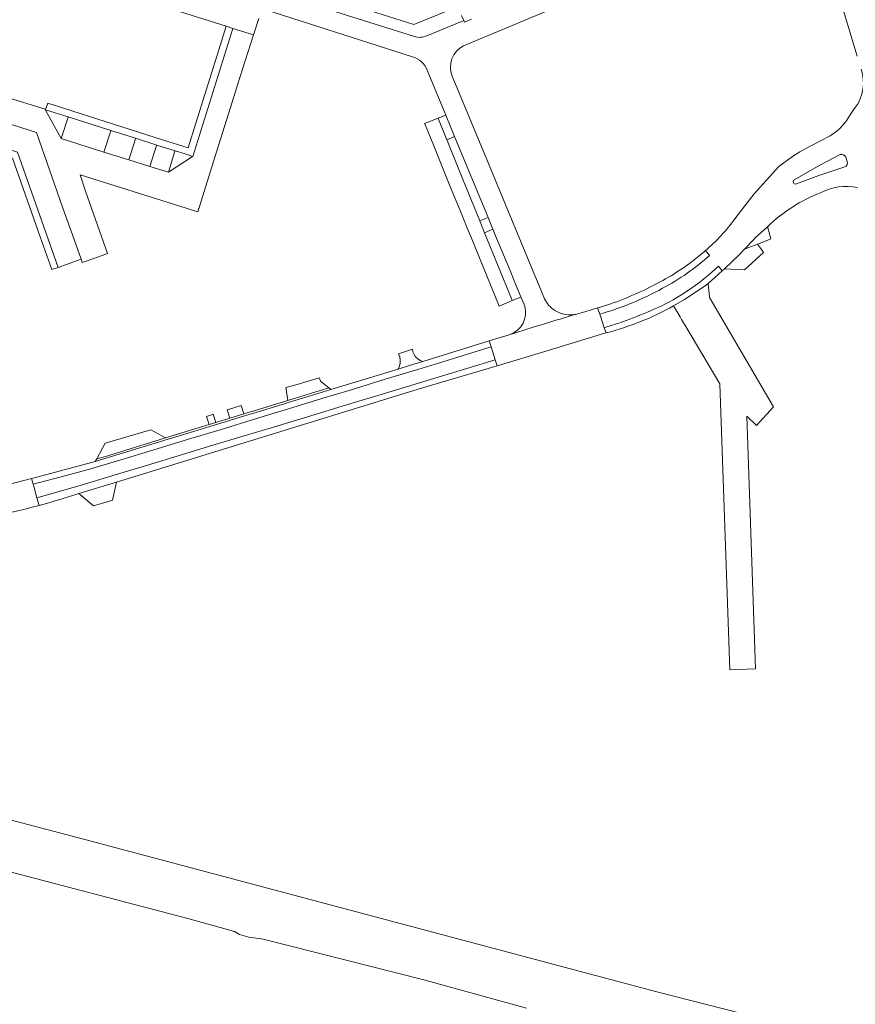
# Model space of a CAD drawing. Header units: metres. Extents: x 166325 to 190320, y 381923 to 404576.
# Tile 988 of 1056: x 181557 to 181746, y 385612 to 385835. Entities that reach past the tile are written whole.
import ezdxf

# ---------------------------------------------------------------- set-up
doc = ezdxf.new("R2010")
doc.units = ezdxf.units.M
for name, color, linetype, lineweight in [('B-WE-VH-VERHARDING_ASFALT-GV', 8, 'Continuous', 18), ('B-WE-VH-VERHARDING_BETONSTRAATSTEEN-GV', 8, 'Continuous', 18), ('B-WE-VH-VERHARDING_HALFVERHARDING-GV', 8, 'Continuous', 18), ('B-WE-VH-VERHARDING_STRAATBAKSTEEN-GV', 8, 'Continuous', 18)]:
    doc.layers.add(name, color=color, linetype=linetype, lineweight=lineweight)

msp = doc.modelspace()

# ---------------------------------------------------------------- linework, layer by layer
at = {"layer": 'B-WE-VH-VERHARDING_ASFALT-GV', "flags": 128}
for points in [[(181733.344, 385871.796), (181741.583, 385842.063), (181746.239, 385826.479)], [(181745.844, 385814.859), (181744.935, 385813.58), (181744.107, 385812.252)], [(181745.844, 385814.859), (181744.935, 385813.58), (181744.107, 385812.252)], [(181738.553, 385807.691), (181735.473, 385806.104), (181733.264, 385804.893), (181731.639, 385803.817), (181728.543, 385801.53), (181722.951, 385795.394), (181720.856, 385792.64), (181718.629, 385789.711)], [(181738.553, 385807.691), (181735.473, 385806.104), (181733.264, 385804.893), (181731.639, 385803.817), (181728.543, 385801.53), (181722.951, 385795.394), (181720.856, 385792.64), (181718.629, 385789.711)], [(181732.051, 385798.572), (181737.952, 385801.934), (181742.418, 385804.237)], [(181743.67, 385803.672), (181744.028, 385802.714)], [(181743.67, 385803.672), (181744.028, 385802.714)], [(181743.456, 385801.452), (181737.568, 385799.506), (181732.509, 385797.644)], [(181743.456, 385801.452), (181737.568, 385799.506), (181732.509, 385797.644)], [(181714.88, 385779.044), (181715.771, 385777.971), (181716.27, 385778.42), (181719.651, 385781.679), (181720.756, 385782.84), (181722.89, 385785.08), (181723.201, 385785.422), (181725.977, 385787.94), (181726.016, 385787.977)], [(181714.88, 385779.044), (181715.771, 385777.971), (181716.27, 385778.42), (181719.651, 385781.679), (181720.756, 385782.84), (181722.89, 385785.08), (181723.201, 385785.422), (181725.977, 385787.94), (181726.016, 385787.977)], [(181726.016, 385787.977), (181726.035, 385787.996)], [(181726.016, 385787.977), (181726.035, 385787.996)], [(181712.868, 385781.467), (181711.963, 385782.557), (181711.737, 385782.365)], [(181712.868, 385781.467), (181711.963, 385782.557), (181711.737, 385782.365)], [(181711.963, 385782.557), (181712.868, 385781.467)], [(181711.963, 385782.557), (181712.868, 385781.467)], [(181715.771, 385777.971), (181714.88, 385779.044)], [(181715.771, 385777.971), (181714.88, 385779.044)], [(181704.755, 385770.048), (181707.241, 385771.489), (181711.882, 385774.578), (181712.555, 385775.152), (181714.101, 385776.47), (181715.771, 385777.971)], [(181704.755, 385770.048), (181707.241, 385771.489), (181711.882, 385774.578), (181712.555, 385775.152), (181714.101, 385776.47), (181715.771, 385777.971)], [(181690.346, 385770.44), (181687.673, 385769.647), (181687.588, 385769.622)], [(181690.346, 385770.44), (181687.673, 385769.647), (181687.588, 385769.622)], [(181687.588, 385769.622), (181688.066, 385768.188), (181688.119, 385768.203)], [(181687.588, 385769.622), (181688.066, 385768.188), (181688.119, 385768.203)], [(181688.119, 385768.203), (181688.066, 385768.188), (181688.837, 385765.877), (181689.09, 385765.116)], [(181688.119, 385768.203), (181688.066, 385768.188), (181688.837, 385765.877), (181689.09, 385765.116)], [(181689.09, 385765.116), (181689.479, 385763.949)], [(181689.09, 385765.116), (181689.479, 385763.949)], [(181578.816, 385730.254), (181646.983, 385751.251), (181664.833, 385756.529), (181664.42, 385757.861), (181658.013, 385755.896), (181652.478, 385754.228), (181644.342, 385751.77), (181637.873, 385749.801), (181630.039, 385747.458), (181622.736, 385745.201), (181614.528, 385742.757), (181607.456, 385740.586), (181599.866, 385738.329), (181593.512, 385736.374), (181585.606, 385734.017), (181577.728, 385731.616), (181570.555, 385729.46), (181560.827, 385726.692), (181560.825, 385726.692), (181561.311, 385724.96)], [(181578.816, 385730.254), (181646.983, 385751.251), (181664.833, 385756.529), (181664.42, 385757.861), (181658.013, 385755.896), (181652.478, 385754.228), (181644.342, 385751.77), (181637.873, 385749.801), (181630.039, 385747.458), (181622.736, 385745.201), (181614.528, 385742.757), (181607.456, 385740.586), (181599.866, 385738.329), (181593.512, 385736.374), (181585.606, 385734.017), (181577.728, 385731.616), (181570.555, 385729.46), (181560.827, 385726.692), (181560.825, 385726.692), (181561.311, 385724.96)], [(181567.922, 385726.899), (181570.319, 385727.637), (181578.816, 385730.254)], [(181567.922, 385726.899), (181570.319, 385727.637), (181578.816, 385730.254)]]:
    msp.add_lwpolyline(points, dxfattribs=at)
at = {"layer": 'B-WE-VH-VERHARDING_ASFALT-GV'}
for points in [[(181747.157, 385823.516, -0.2496116), (181745.844, 385814.859)], [(181747.157, 385823.516, -0.2496116), (181745.844, 385814.859)], [(181744.107, 385812.252, -0.1470192), (181738.553, 385807.691)], [(181744.107, 385812.252, -0.1470192), (181738.553, 385807.691)], [(181742.418, 385804.237, -0.4098925), (181743.67, 385803.672)], [(181744.028, 385802.714, -0.3869306), (181743.456, 385801.452)], [(181744.028, 385802.714, -0.3869306), (181743.456, 385801.452)], [(181732.509, 385797.644, -0.9593745), (181732.051, 385798.572)], [(181737.941, 385795.624, -0.1723221), (181746.373, 385796.807)], [(181737.941, 385795.624, -0.1723221), (181746.373, 385796.807)], [(181726.035, 385787.996, -0.0982624), (181737.941, 385795.624)], [(181726.035, 385787.996, -0.0982624), (181737.941, 385795.624)], [(181718.629, 385789.711, -0.0574457), (181711.963, 385782.557)], [(181718.629, 385789.711, -0.0574457), (181711.963, 385782.557)], [(181702.268, 385774.027, 0.0613177), (181712.868, 385781.467)], [(181712.868, 385781.467, -0.0613177), (181702.268, 385774.027)], [(181702.268, 385774.027, 0.0613177), (181712.868, 385781.467)], [(181711.737, 385782.365, -0.0533042), (181702.324, 385775.811)], [(181714.88, 385779.044, -0.0762097), (181702.074, 385770.083)], [(181702.074, 385770.083, 0.0762097), (181714.88, 385779.044)], [(181714.88, 385779.044, -0.0762097), (181702.074, 385770.083)], [(181702.324, 385775.811, -0.0408476), (181690.346, 385770.44)], [(181702.324, 385775.811, -0.0408476), (181690.346, 385770.44)], [(181688.119, 385768.203, 0.0566075), (181702.268, 385774.027)], [(181702.268, 385774.027, -0.0566075), (181688.119, 385768.203)], [(181688.119, 385768.203, 0.0566075), (181702.268, 385774.027)], [(181689.09, 385765.116, 0.0343626), (181702.074, 385770.083)], [(181689.09, 385765.116, 0.0343626), (181702.074, 385770.083)], [(181702.074, 385770.083, -0.0343626), (181689.09, 385765.116)], [(181689.479, 385763.949, 0.0619906), (181704.755, 385770.048)], [(181689.479, 385763.949, 0.0619906), (181704.755, 385770.048)], [(181561.311, 385724.96, 0.0088219), (181567.922, 385726.899)], [(181561.311, 385724.96, 0.0088219), (181567.922, 385726.899)]]:
    msp.add_lwpolyline(points, format="xyb", dxfattribs=at)
at = {"layer": 'B-WE-VH-VERHARDING_ASFALT-GV', "flags": 128}
for points in [[(181627.28, 385751.135), (181622.383, 385749.643), (181617.644, 385748.199), (181616.253, 385747.775), (181609.835, 385745.819), (181607.769, 385745.19), (181604.601, 385744.224), (181601.44, 385743.261), (181599.89, 385742.788), (181597.969, 385742.203), (181590.495, 385739.924), (181574.017, 385734.9), (181573.168, 385734.641), (181560.795, 385731.378), (181559.605, 385731.064), (181559.617, 385731.02), (181559.971, 385729.753), (181567.436, 385731.703), (181572.683, 385733.154), (181579.525, 385735.167), (181587.029, 385737.438), (181595.05, 385739.911), (181602.252, 385742.081), (181610.46, 385744.597), (181617.676, 385746.796), (181625.266, 385749.111), (181631.39, 385750.951), (181639.541, 385753.481), (181646.93, 385755.694), (181654.793, 385758.124), (181663.518, 385760.769), (181663.092, 385762.141), (181648.049, 385757.487), (181645.269, 385756.627), (181642.5, 385755.773)], [(181627.28, 385751.135), (181622.383, 385749.643), (181617.644, 385748.199), (181616.253, 385747.775), (181609.835, 385745.819), (181607.769, 385745.19), (181604.601, 385744.224), (181601.44, 385743.261), (181599.89, 385742.788), (181597.969, 385742.203), (181590.495, 385739.924), (181574.017, 385734.9), (181573.168, 385734.641), (181560.795, 385731.378), (181559.605, 385731.064), (181559.617, 385731.02), (181559.971, 385729.753), (181567.436, 385731.703), (181572.683, 385733.154), (181579.525, 385735.167), (181587.029, 385737.438), (181595.05, 385739.911), (181602.252, 385742.081), (181610.46, 385744.597), (181617.676, 385746.796), (181625.266, 385749.111), (181631.39, 385750.951), (181639.541, 385753.481), (181646.93, 385755.694), (181654.793, 385758.124), (181663.518, 385760.769), (181663.092, 385762.141), (181648.049, 385757.487), (181645.269, 385756.627), (181642.5, 385755.773)], [(181559.971, 385729.753), (181560.178, 385729.014), (181560.827, 385726.692), (181570.555, 385729.46), (181577.728, 385731.616), (181585.606, 385734.017), (181593.512, 385736.374), (181599.866, 385738.329), (181607.456, 385740.586), (181614.528, 385742.757), (181622.736, 385745.201), (181630.039, 385747.458), (181637.873, 385749.801), (181644.342, 385751.77), (181652.478, 385754.228), (181658.013, 385755.896), (181664.42, 385757.861), (181663.518, 385760.769), (181654.793, 385758.124), (181646.93, 385755.694), (181639.541, 385753.481), (181631.39, 385750.951), (181625.266, 385749.111), (181617.676, 385746.796), (181610.46, 385744.597), (181602.252, 385742.081), (181595.05, 385739.911), (181587.029, 385737.438), (181579.525, 385735.167), (181572.683, 385733.154), (181567.436, 385731.703)], [(181559.971, 385729.753), (181560.178, 385729.014), (181560.827, 385726.692), (181570.555, 385729.46), (181577.728, 385731.616), (181585.606, 385734.017), (181593.512, 385736.374), (181599.866, 385738.329), (181607.456, 385740.586), (181614.528, 385742.757), (181622.736, 385745.201), (181630.039, 385747.458), (181637.873, 385749.801), (181644.342, 385751.77), (181652.478, 385754.228), (181658.013, 385755.896), (181664.42, 385757.861), (181663.518, 385760.769), (181654.793, 385758.124), (181646.93, 385755.694), (181639.541, 385753.481), (181631.39, 385750.951), (181625.266, 385749.111), (181617.676, 385746.796), (181610.46, 385744.597), (181602.252, 385742.081), (181595.05, 385739.911), (181587.029, 385737.438), (181579.525, 385735.167), (181572.683, 385733.154), (181567.436, 385731.703)]]:
    msp.add_lwpolyline(points, close=True, dxfattribs=at)
at = {"layer": 'B-WE-VH-VERHARDING_BETONSTRAATSTEEN-GV', "flags": 128}
for points in [[(181546.24, 385813.868), (181560.741, 385809.225), (181566.618, 385792.385), (181569.221, 385785.035), (181570.785, 385780.618), (181571.057, 385779.85), (181574.157, 385780.948), (181576.777, 385781.876), (181571.816, 385796.016), (181570.583, 385799.675), (181597.172, 385791.313), (181601.499, 385805.101), (181604.131, 385813.488), (181605.338, 385817.317), (181606.271, 385820.274), (181607.309, 385823.565), (181609.743, 385831.279), (181609.754, 385831.313), (181605.132, 385832.779), (181596.071, 385803.822), (181596.008, 385803.843), (181590.53, 385800.25), (181586.373, 385801.555), (181581.57, 385803.063), (181575.956, 385804.825), (181566.293, 385807.859), (181562.746, 385814.306), (181562.775, 385814.398), (181562.787, 385814.436), (181562.649, 385814.483), (181544.035, 385820.276)], [(181742.418, 385804.237), (181737.952, 385801.934), (181732.051, 385798.572)]]:
    msp.add_lwpolyline(points, dxfattribs=at)
for points in [[(181562.775, 385814.398), (181564.959, 385813.705), (181567.883, 385812.776), (181577.526, 385809.713), (181583.119, 385807.936), (181587.919, 385806.412), (181592.032, 385805.105), (181594.535, 385804.31), (181595.013, 385804.158), (181596.008, 385803.843), (181596.071, 385803.822), (181605.132, 385832.779), (181603.58, 385833.271), (181602.285, 385829.136), (181596.709, 385811.325), (181594.989, 385805.783), (181589.228, 385807.571), (181563.245, 385815.886), (181562.833, 385814.581), (181562.787, 385814.436)], [(181522.79, 385825.384), (181526.398, 385824.244), (181528.306, 385823.641), (181530.213, 385823.039), (181533.837, 385821.894), (181537.368, 385820.778), (181542.263, 385819.232), (181541.179, 385815.778), (181541.085, 385815.469), (181539.04, 385808.714), (181555.297, 385803.407), (181561.58, 385785.662), (181564.205, 385778.248), (181565.582, 385778.748), (181556.419, 385804.767), (181544.549, 385808.555), (181540.766, 385809.762), (181542.418, 385815.076), (181544.035, 385820.276), (181542.721, 385820.685), (181538.292, 385822.064), (181538.155, 385822.107), (181523.222, 385826.773)], [(181570.785, 385780.618), (181569.221, 385785.035), (181566.618, 385792.385), (181560.741, 385809.225), (181546.24, 385813.868), (181544.549, 385808.555), (181556.419, 385804.767), (181565.582, 385778.748)], [(181566.293, 385807.859), (181575.956, 385804.825), (181577.487, 385809.591), (181577.526, 385809.713), (181567.883, 385812.776), (181567.867, 385812.725)], [(181575.956, 385804.825), (181581.57, 385803.063), (181583.083, 385807.824), (181583.119, 385807.936), (181577.526, 385809.713), (181577.487, 385809.591)], [(181581.57, 385803.063), (181586.373, 385801.555), (181587.885, 385806.307), (181587.919, 385806.412), (181583.119, 385807.936), (181583.083, 385807.824)], [(181587.919, 385806.412), (181587.885, 385806.307), (181586.373, 385801.555), (181590.53, 385800.25), (181592.002, 385805.009), (181592.032, 385805.105)], [(181725.977, 385787.94), (181723.201, 385785.422), (181722.89, 385785.08), (181720.756, 385782.84), (181723.712, 385784.001), (181724.719, 385784.396), (181726.458, 385785.079), (181726.716, 385785.18), (181726.764, 385785.199), (181726.016, 385787.977)], [(181723.712, 385784.001), (181720.756, 385782.84), (181719.651, 385781.679), (181716.27, 385778.42), (181719.059, 385778.297), (181720.81, 385778.22), (181725.118, 385782.157), (181724.645, 385782.777)], [(181706.221, 385767.57), (181706.55, 385767.014), (181707, 385766.253), (181707.28, 385765.779), (181715.177, 385752.429), (181717.436, 385687.819), (181723.313, 385688.024), (181721.323, 385745.147), (181723.475, 385743.064), (181727.337, 385747.222), (181713.624, 385770.709), (181713.132, 385771.552), (181712.88, 385771.984), (181712.879, 385771.991), (181712.555, 385775.152), (181711.882, 385774.578), (181707.241, 385771.489), (181704.755, 385770.048)], [(181706.221, 385767.57), (181706.55, 385767.014), (181707, 385766.253), (181707.28, 385765.779), (181715.177, 385752.429), (181717.436, 385687.819), (181723.313, 385688.024), (181721.323, 385745.147), (181723.475, 385743.064), (181727.337, 385747.222), (181713.624, 385770.709), (181713.132, 385771.552), (181712.88, 385771.984), (181712.879, 385771.991), (181712.555, 385775.152), (181711.882, 385774.578), (181707.241, 385771.489), (181704.755, 385770.048)], [(181617.56, 385748.705), (181626.803, 385751.533), (181624.944, 385753.081), (181624.744, 385753.494), (181624.614, 385753.763), (181619.683, 385752.304), (181617.091, 385751.588), (181617.217, 385750.789), (181617.239, 385750.652)], [(181617.56, 385748.705), (181626.803, 385751.533), (181624.944, 385753.081), (181624.744, 385753.494), (181624.614, 385753.763), (181619.683, 385752.304), (181617.091, 385751.588), (181617.217, 385750.789), (181617.239, 385750.652)], [(181574.017, 385734.9), (181590.495, 385739.924), (181597.969, 385742.203), (181599.89, 385742.788), (181601.44, 385743.261), (181604.601, 385744.224), (181607.769, 385745.19), (181609.835, 385745.819), (181616.253, 385747.775), (181617.644, 385748.199), (181622.383, 385749.643), (181627.28, 385751.135), (181626.803, 385751.533), (181617.56, 385748.705), (181616.005, 385748.229), (181609.675, 385746.292), (181609.599, 385746.268), (181607.616, 385745.665), (181604.449, 385744.701), (181601.283, 385743.738), (181599.731, 385743.266), (181597.239, 385742.507), (181589.905, 385740.242), (181576.117, 385735.982), (181574.33, 385735.479)], [(181574.017, 385734.9), (181590.495, 385739.924), (181597.969, 385742.203), (181599.89, 385742.788), (181601.44, 385743.261), (181604.601, 385744.224), (181607.769, 385745.19), (181609.835, 385745.819), (181616.253, 385747.775), (181617.644, 385748.199), (181622.383, 385749.643), (181627.28, 385751.135), (181626.803, 385751.533), (181617.56, 385748.705), (181616.005, 385748.229), (181609.675, 385746.292), (181609.599, 385746.268), (181607.616, 385745.665), (181604.449, 385744.701), (181601.283, 385743.738), (181599.731, 385743.266), (181597.239, 385742.507), (181589.905, 385740.242), (181576.117, 385735.982), (181574.33, 385735.479)], [(181574.33, 385735.479), (181576.117, 385735.982), (181589.905, 385740.242), (181586.533, 385742.056), (181576.244, 385739.03), (181574.337, 385735.493)], [(181574.33, 385735.479), (181576.117, 385735.982), (181589.905, 385740.242), (181586.533, 385742.056), (181576.244, 385739.03), (181574.337, 385735.493)], [(181570.319, 385727.637), (181573.599, 385724.87), (181576.712, 385725.789), (181577.89, 385726.163), (181578.816, 385730.254)], [(181570.319, 385727.637), (181573.599, 385724.87), (181576.712, 385725.789), (181577.89, 385726.163), (181578.816, 385730.254)]]:
    msp.add_lwpolyline(points, close=True, dxfattribs=at)
at = {"layer": 'B-WE-VH-VERHARDING_BETONSTRAATSTEEN-GV'}
for points in [[(181743.67, 385803.672, 0.4098925), (181742.418, 385804.237)], [(181732.051, 385798.572, 0.9593745), (181732.509, 385797.644)]]:
    msp.add_lwpolyline(points, format="xyb", dxfattribs=at)
at = {"layer": 'B-WE-VH-VERHARDING_HALFVERHARDING-GV', "flags": 128}
for points in [[(181742.659, 385604.426), (181700.965, 385615.059), (181571.659, 385649.442), (181532.612, 385659.734), (181491.44, 385670.587), (181445.693, 385683.19), (181383.494, 385699.941), (181343.647, 385710.794)], [(181742.659, 385604.426), (181700.965, 385615.059), (181571.659, 385649.442), (181532.612, 385659.734), (181491.44, 385670.587), (181445.693, 385683.19), (181383.494, 385699.941), (181343.647, 385710.794)], [(181742.659, 385604.426), (181700.965, 385615.059), (181571.659, 385649.442), (181532.612, 385659.734), (181491.44, 385670.587), (181445.693, 385683.19), (181383.494, 385699.941), (181343.647, 385710.794)], [(181360.957, 385693.716), (181394.024, 385684.818), (181401.279, 385682.693), (181404.89, 385681.386), (181408.811, 385680.498), (181412.403, 385680.006), (181469.945, 385664.716), (181471.767, 385663.684), (181473.447, 385663.164), (181475.669, 385663.164), (181537.868, 385646.645), (181538.548, 385646.199), (181539.584, 385645.731), (181541.025, 385645.249), (181542.794, 385645.341), (181551.21, 385643.056), (181594.923, 385631.615), (181605.471, 385628.714), (181606.647, 385627.982), (181608.747, 385627.4), (181611.974, 385626.961), (181648.327, 385617.759), (181671.48, 385611.386)], [(181360.957, 385693.716), (181394.024, 385684.818), (181401.279, 385682.693), (181404.89, 385681.386), (181408.811, 385680.498), (181412.403, 385680.006), (181469.945, 385664.716), (181471.767, 385663.684), (181473.447, 385663.164), (181475.669, 385663.164), (181537.868, 385646.645), (181538.548, 385646.199), (181539.584, 385645.731), (181541.025, 385645.249), (181542.794, 385645.341), (181551.21, 385643.056), (181594.923, 385631.615), (181605.471, 385628.714), (181606.647, 385627.982), (181608.747, 385627.4), (181611.974, 385626.961), (181648.327, 385617.759), (181671.48, 385611.386)], [(181360.957, 385693.716), (181394.024, 385684.818), (181401.279, 385682.693), (181404.89, 385681.386), (181408.811, 385680.498), (181412.403, 385680.006), (181469.945, 385664.716), (181471.767, 385663.684), (181473.447, 385663.164), (181475.669, 385663.164), (181537.868, 385646.645), (181538.548, 385646.199), (181539.584, 385645.731), (181541.025, 385645.249), (181542.794, 385645.341), (181551.21, 385643.056), (181594.923, 385631.615), (181605.471, 385628.714), (181606.647, 385627.982), (181608.747, 385627.4), (181611.974, 385626.961), (181648.327, 385617.759), (181671.48, 385611.386)]]:
    msp.add_lwpolyline(points, dxfattribs=at)
at = {"layer": 'B-WE-VH-VERHARDING_STRAATBAKSTEEN-GV', "flags": 128}
for points in [[(181703.131, 385887.225), (181705.956, 385876.188), (181706.488, 385874.656), (181706.49, 385874.649), (181708.343, 385868.931), (181708.576, 385868.212), (181710.945, 385860.898), (181711.012, 385860.693), (181683.417, 385848.913), (181683.393, 385848.903), (181678.755, 385847.009), (181646.02, 385833.64), (181620.255, 385841.823), (181619.486, 385839.408), (181646.159, 385830.918)], [(181646.159, 385830.918), (181619.486, 385839.408), (181619.07, 385839.54), (181558.913, 385858.608), (181526.673, 385868.827)], [(181646.159, 385830.918), (181619.486, 385839.408), (181619.07, 385839.54), (181558.913, 385858.608), (181526.673, 385868.827)], [(181657.268, 385828.852), (181681.463, 385838.946), (181717.537, 385853.992)], [(181657.268, 385828.852), (181681.463, 385838.946), (181717.537, 385853.992)], [(181582.976, 385839.806), (181603.58, 385833.271), (181605.132, 385832.779), (181609.754, 385831.313), (181609.831, 385831.559), (181610.969, 385835.012)], [(181612.553, 385836.988), (181645.731, 385826.353)], [(181612.553, 385836.988), (181645.731, 385826.353)], [(181648.988, 385831.111), (181657.203, 385834.485), (181657.313, 385834.53), (181656.824, 385835.698)], [(181659.097, 385834.851), (181657.464, 385834.169), (181657.313, 385834.53), (181657.203, 385834.485), (181648.988, 385831.111)], [(181659.097, 385834.851), (181657.464, 385834.169), (181657.313, 385834.53), (181657.203, 385834.485), (181648.988, 385831.111)], [(181649.035, 385823.342), (181653.251, 385813.153), (181655.247, 385808.323), (181662.814, 385790.018), (181663.911, 385787.364), (181664.514, 385785.904), (181667.927, 385777.688), (181669.047, 385774.938), (181670.234, 385772.068), (181671.101, 385769.968)], [(181649.035, 385823.342), (181653.251, 385813.153), (181655.247, 385808.323), (181662.814, 385790.018), (181663.911, 385787.364), (181664.514, 385785.904), (181667.927, 385777.688), (181669.047, 385774.938), (181670.234, 385772.068), (181671.101, 385769.968)], [(181675.585, 385771.643), (181674.884, 385773.305), (181674.874, 385773.328), (181672.067, 385779.987), (181662.126, 385804.031), (181654.733, 385821.944)], [(181675.585, 385771.643), (181674.884, 385773.305), (181674.874, 385773.328), (181672.067, 385779.987), (181662.126, 385804.031), (181654.733, 385821.944)], [(181667.838, 385763.605), (181667.389, 385763.462), (181663.092, 385762.141), (181663.518, 385760.769), (181664.42, 385757.861), (181664.833, 385756.529), (181676.402, 385760.013), (181689.435, 385763.938), (181689.479, 385763.949), (181689.09, 385765.116), (181688.837, 385765.877), (181688.066, 385768.188), (181687.588, 385769.622), (181684.671, 385768.751), (181683.371, 385768.363)], [(181667.838, 385763.605), (181667.389, 385763.462), (181663.092, 385762.141), (181663.518, 385760.769), (181664.42, 385757.861), (181664.833, 385756.529), (181676.402, 385760.013), (181689.435, 385763.938), (181689.479, 385763.949), (181689.09, 385765.116), (181688.837, 385765.877), (181688.066, 385768.188), (181687.588, 385769.622), (181684.671, 385768.751), (181683.371, 385768.363)], [(181561.311, 385724.96), (181560.825, 385726.692), (181560.827, 385726.692), (181560.178, 385729.014), (181559.971, 385729.753), (181559.617, 385731.02), (181559.605, 385731.064), (181554.702, 385729.771), (181554.226, 385729.646)], [(181561.311, 385724.96), (181560.825, 385726.692), (181560.827, 385726.692), (181560.178, 385729.014), (181559.971, 385729.753), (181559.617, 385731.02), (181559.605, 385731.064), (181554.702, 385729.771), (181554.226, 385729.646)]]:
    msp.add_lwpolyline(points, dxfattribs=at)
at = {"layer": 'B-WE-VH-VERHARDING_STRAATBAKSTEEN-GV'}
for points in [[(181648.988, 385831.111, -0.1834473), (181646.159, 385830.918)], [(181648.988, 385831.111, -0.1834473), (181646.159, 385830.918)], [(181654.733, 385821.944, -0.3904306), (181657.268, 385828.852)], [(181654.733, 385821.944, -0.3904306), (181657.268, 385828.852)], [(181645.731, 385826.353, -0.2383154), (181649.035, 385823.342)], [(181645.731, 385826.353, -0.2383154), (181649.035, 385823.342)], [(181671.101, 385769.968, -0.3906284), (181667.838, 385763.605)], [(181671.101, 385769.968, -0.3906284), (181667.838, 385763.605)], [(181676.513, 385770.241, -0.0653265), (181675.585, 385771.643)], [(181676.513, 385770.241, -0.0653265), (181675.585, 385771.643)], [(181677.938, 385769.022, -0.0733996), (181676.513, 385770.241)], [(181677.938, 385769.022, -0.0733996), (181676.513, 385770.241)], [(181667.838, 385763.605, -0.0048194), (181682.869, 385768.219)], [(181682.869, 385768.219, 0.0048194), (181667.838, 385763.605)], [(181667.838, 385763.605, -0.0048194), (181682.869, 385768.219)], [(181682.869, 385768.219, -0.2028619), (181677.938, 385769.022)], [(181683.371, 385768.363, -0.0194618), (181682.869, 385768.219)], [(181535.267, 385719.921, 0.0344148), (181561.311, 385724.96)], [(181535.267, 385719.921, 0.0344148), (181561.311, 385724.96)]]:
    msp.add_lwpolyline(points, format="xyb", dxfattribs=at)
at = {"layer": 'B-WE-VH-VERHARDING_STRAATBAKSTEEN-GV', "flags": 128}
for points in [[(181648.458, 385811.265), (181648.487, 385811.195), (181650.528, 385806.197), (181654.193, 385797.223), (181656.852, 385790.713), (181657.956, 385788.01), (181659.042, 385785.351), (181665.158, 385770.374), (181665.299, 385770.028), (181668.257, 385771.251), (181668.163, 385771.483), (181662.034, 385786.588), (181660.954, 385789.249), (181657.213, 385798.467), (181653.581, 385807.418), (181653.506, 385807.603), (181651.763, 385811.898), (181651.539, 385812.45), (181651.529, 385812.475)], [(181648.458, 385811.265), (181648.487, 385811.195), (181650.528, 385806.197), (181654.193, 385797.223), (181656.852, 385790.713), (181657.956, 385788.01), (181659.042, 385785.351), (181665.158, 385770.374), (181665.299, 385770.028), (181668.257, 385771.251), (181668.163, 385771.483), (181662.034, 385786.588), (181660.954, 385789.249), (181657.213, 385798.467), (181653.581, 385807.418), (181653.506, 385807.603), (181651.763, 385811.898), (181651.539, 385812.45), (181651.529, 385812.475)], [(181655.247, 385808.323), (181653.251, 385813.153), (181651.529, 385812.475), (181651.539, 385812.45), (181651.763, 385811.898), (181653.506, 385807.603)], [(181662.814, 385790.018), (181655.247, 385808.323), (181653.506, 385807.603), (181653.581, 385807.418), (181657.213, 385798.467), (181660.954, 385789.249)], [(181662.814, 385790.018), (181660.954, 385789.249), (181662.034, 385786.588), (181663.911, 385787.364)], [(181668.257, 385771.251), (181670.219, 385772.062), (181670.234, 385772.068), (181669.047, 385774.938), (181667.927, 385777.688), (181664.514, 385785.904), (181663.911, 385787.364), (181662.034, 385786.588), (181668.163, 385771.483)], [(181668.257, 385771.251), (181670.219, 385772.062), (181670.234, 385772.068), (181669.047, 385774.938), (181667.927, 385777.688), (181664.514, 385785.904), (181663.911, 385787.364), (181662.034, 385786.588), (181668.163, 385771.483)], [(181645.694, 385760.296), (181642.585, 385759.257), (181642.841, 385758.58), (181642.963, 385757.867), (181642.945, 385757.144), (181642.789, 385756.437), (181642.5, 385755.773), (181645.269, 385756.627), (181648.049, 385757.487), (181647.444, 385757.721), (181646.898, 385758.072), (181646.434, 385758.525), (181646.069, 385759.061), (181645.819, 385759.659)], [(181645.694, 385760.296), (181642.585, 385759.257), (181642.841, 385758.58), (181642.963, 385757.867), (181642.945, 385757.144), (181642.789, 385756.437), (181642.5, 385755.773), (181645.269, 385756.627), (181648.049, 385757.487), (181647.444, 385757.721), (181646.898, 385758.072), (181646.434, 385758.525), (181646.069, 385759.061), (181645.819, 385759.659)], [(181604.449, 385744.701), (181607.616, 385745.665), (181607.003, 385747.565), (181603.913, 385746.589), (181603.852, 385746.57)], [(181604.449, 385744.701), (181607.616, 385745.665), (181607.003, 385747.565), (181603.913, 385746.589), (181603.852, 385746.57)], [(181599.731, 385743.266), (181601.283, 385743.738), (181600.682, 385745.57), (181600.604, 385745.545), (181599.128, 385745.079)], [(181599.731, 385743.266), (181601.283, 385743.738), (181600.682, 385745.57), (181600.604, 385745.545), (181599.128, 385745.079)]]:
    msp.add_lwpolyline(points, close=True, dxfattribs=at)

doc.saveas('drawing.dxf')
